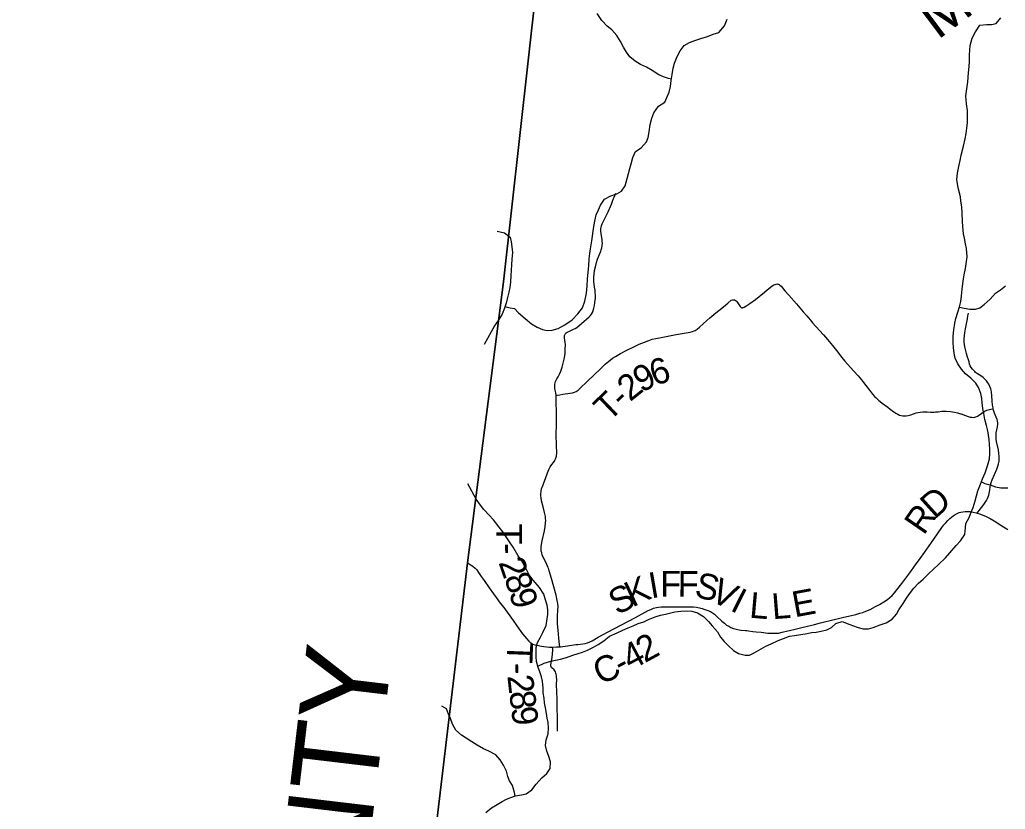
# Model space of a CAD drawing. Extents: x 1451455 to 1749751, y 218250 to 574981.
# Drawn here: x 1522822 to 1534318, y 300271 to 309481 of the extents above; entities that cross this region are included whole.
import ezdxf

# ---------------------------------------------------------------- set-up
doc = ezdxf.new("R2010")
doc.units = 0
for name, color, linetype in [('GM_X_Adjacent_County', 7, 'Continuous'), ('GM_X_Adjacent_County_Text', 7, 'Continuous'), ('GM_X_County', 7, 'Continuous'), ('GM_X_County_Road', 7, 'Continuous'), ('GM_X_County_Road_Text', 7, 'Continuous'), ('GM_X_Minor_River', 7, 'Continuous'), ('GM_X_Minor_River_Text', 7, 'Continuous'), ('GM_X_Township', 7, 'Continuous'), ('GM_X_Township_Road', 7, 'Continuous'), ('GM_X_Township_Road_Text', 7, 'Continuous'), ('GM_X_Township_ROW', 7, 'Continuous')]:
    doc.layers.add(name, color=color, linetype=linetype)

msp = doc.modelspace()

# ---------------------------------------------------------------- linework, layer by layer
at = {"layer": 'GM_X_Adjacent_County'}
msp.add_lwpolyline([(1528943, 310711), (1528465, 306424), (1528044, 303145), (1527379, 297549), (1527248, 296442), (1526093, 286681), (1525783, 284661), (1525491, 284643), (1522930, 284742), (1521912, 284674)], dxfattribs=at)
at = {"layer": 'GM_X_County'}
msp.add_lwpolyline([(1528943, 310711), (1528465, 306424), (1528044, 303145), (1527379, 297549), (1527248, 296442), (1526093, 286681)], dxfattribs=at)
at = {"layer": 'GM_X_County_Road'}
for points in [[(1529122, 302167), (1529129, 302167), (1529210, 302177), (1529308, 302191), (1529331, 302194), (1529389, 302201), (1529418, 302206), (1529444, 302213), (1529471, 302224), (1529498, 302237), (1529569, 302278), (1529678, 302338), (1530003, 302507), (1530041, 302526), (1530118, 302570), (1530152, 302589), (1530182, 302603), (1530216, 302615), (1530250, 302625), (1530273, 302629), (1530305, 302633), (1530344, 302634), (1530380, 302634), (1530475, 302632), (1530554, 302632), (1530613, 302633), (1530681, 302632), (1530717, 302628), (1530752, 302622), (1530784, 302613), (1530815, 302603), (1530849, 302590), (1530879, 302577), (1530901, 302564), (1530925, 302546), (1530955, 302521), (1531012, 302467), (1531041, 302440), (1531067, 302420), (1531092, 302405), (1531115, 302393), (1531148, 302379), (1531177, 302371), (1531212, 302365), (1531238, 302362), (1531287, 302356), (1531304, 302355), (1531323, 302352), (1531375, 302346), (1531414, 302342), (1531470, 302335), (1531548, 302327), (1531604, 302324), (1531640, 302324), (1531672, 302326), (1531714, 302335), (1531781, 302352), (1531800, 302357), (1531867, 302373), (1531914, 302385), (1532026, 302412), (1532092, 302428), (1532163, 302445), (1532195, 302452), (1532290, 302476), (1532418, 302506), (1532574, 302544), (1532621, 302557), (1532656, 302568), (1532692, 302582), (1532740, 302603), (1532805, 302636), (1532851, 302661), (1532902, 302691), (1532943, 302719), (1532971, 302741), (1532997, 302765), (1533025, 302794), (1533054, 302829), (1533112, 302904), (1533203, 303029), (1533270, 303122), (1533324, 303196), (1533376, 303267), (1533458, 303382), (1533529, 303485), (1533576, 303556), (1533602, 303590), (1533619, 303610), (1533646, 303638), (1533672, 303663), (1533711, 303694), (1533735, 303711), (1533758, 303723), (1533779, 303732), (1533801, 303738), (1533824, 303742), (1533850, 303745), (1533879, 303745), (1533909, 303743), (1533945, 303737), (1533977, 303730), (1533989, 303726)], [(1533989, 303726), (1534017, 303717), (1534050, 303705), (1534095, 303685), (1534141, 303661), (1534189, 303634), (1534267, 303586), (1534347, 303536)], [(1528044, 303145), (1528065, 303134), (1528088, 303120), (1528109, 303105), (1528133, 303083), (1528153, 303062), (1528175, 303033), (1528206, 302988), (1528239, 302939), (1528299, 302853), (1528347, 302783), (1528378, 302741), (1528428, 302677), (1528469, 302623), (1528576, 302471), (1528648, 302370), (1528688, 302318), (1528733, 302262), (1528762, 302231), (1528776, 302218), (1528790, 302208), (1528806, 302198), (1528831, 302190), (1528854, 302185), (1528908, 302174), (1528937, 302169), (1528970, 302165), (1529002, 302162), (1529039, 302162)], [(1529039, 302162), (1529083, 302164), (1529122, 302167)]]:
    msp.add_lwpolyline(points, dxfattribs=at)
at = {"layer": 'GM_X_Minor_River'}
for points in [[(1528481, 306134), (1528541, 306122), (1528593, 306113), (1528640, 306062), (1528717, 305994), (1528790, 305932), (1528856, 305893), (1528921, 305868), (1528975, 305855), (1529033, 305858), (1529104, 305880), (1529181, 305923), (1529267, 305980), (1529332, 306049), (1529388, 306122), (1529415, 306197), (1529433, 306291), (1529439, 306375), (1529446, 306454), (1529452, 306536), (1529459, 306612), (1529463, 306692), (1529472, 306754), (1529481, 306808), (1529495, 306900), (1529518, 307068), (1529534, 307150), (1529545, 307204), (1529572, 307262), (1529595, 307317), (1529643, 307389), (1529718, 307425), (1529786, 307452), (1529843, 307483), (1529885, 307545), (1529906, 307630), (1529923, 307688), (1529939, 307744), (1529956, 307802), (1529975, 307874), (1530005, 307942), (1530072, 307988), (1530133, 308055), (1530152, 308107), (1530163, 308173), (1530177, 308257), (1530197, 308331), (1530218, 308395), (1530272, 308472), (1530347, 308521), (1530370, 308573), (1530397, 308638), (1530414, 308702), (1530422, 308772), (1530433, 308842), (1530443, 308916), (1530458, 308976), (1530489, 309054), (1530527, 309119), (1530574, 309181), (1530635, 309216), (1530698, 309237), (1530766, 309261), (1530843, 309284), (1530912, 309311), (1530976, 309332), (1531042, 309411), (1531072, 309488)], [(1530424, 308788), (1530388, 308795), (1530330, 308814), (1530275, 308839), (1530199, 308889), (1530134, 308926), (1530062, 308958), (1530001, 308997), (1529940, 309048), (1529899, 309103), (1529866, 309160), (1529831, 309227), (1529786, 309296), (1529729, 309363), (1529676, 309406), (1529613, 309472), (1529558, 309553)], [(1534099, 304749), (1534081, 304818), (1534068, 304888), (1534057, 304947), (1534050, 305013), (1534043, 305063), (1534032, 305122), (1534006, 305192), (1533973, 305243), (1533915, 305300), (1533854, 305350), (1533809, 305405), (1533766, 305466), (1533733, 305532), (1533720, 305591), (1533712, 305659), (1533709, 305713), (1533710, 305788), (1533716, 305862), (1533731, 305942), (1533742, 305994), (1533766, 306069), (1533783, 306131), (1533798, 306193), (1533806, 306259), (1533815, 306339), (1533822, 306403), (1533831, 306457), (1533838, 306507), (1533854, 306579), (1533867, 306659), (1533873, 306717), (1533864, 306812), (1533853, 306868), (1533841, 306933), (1533832, 306983), (1533823, 307069), (1533818, 307126), (1533816, 307226), (1533810, 307300), (1533801, 307363), (1533794, 307417), (1533770, 307522), (1533752, 307618), (1533761, 307690), (1533777, 307768), (1533790, 307838), (1533805, 307900), (1533829, 308006), (1533851, 308092), (1533860, 308154), (1533871, 308216), (1533879, 308282), (1533878, 308358), (1533876, 308424), (1533867, 308499), (1533859, 308593), (1533868, 308675), (1533880, 308757), (1533888, 308860), (1533895, 308936), (1533899, 308994), (1533900, 309070), (1533905, 309126), (1533910, 309180), (1533932, 309266), (1533971, 309338), (1534021, 309417), (1534101, 309425), (1534158, 309426), (1534210, 309439), (1534265, 309503)], [(1528393, 307015), (1528477, 306997), (1528543, 306944), (1528554, 306892), (1528563, 306833), (1528570, 306765), (1528564, 306687), (1528559, 306623), (1528556, 306559), (1528550, 306497), (1528547, 306424), (1528538, 306356), (1528527, 306302), (1528513, 306241), (1528496, 306175), (1528475, 306117), (1528449, 306047), (1528410, 305986), (1528361, 305912), (1528239, 305693)], [(1533782, 306129), (1533837, 306116), (1533905, 306105), (1533969, 306106), (1534022, 306121), (1534072, 306160), (1534140, 306223), (1534205, 306292), (1534262, 306331), (1534321, 306376)], [(1528867, 301940), (1528938, 301975), (1529017, 301998), (1529073, 302009), (1529128, 302020), (1529200, 302040), (1529275, 302069), (1529337, 302086), (1529388, 302103), (1529443, 302128), (1529513, 302161), (1529568, 302194), (1529637, 302235), (1529700, 302290), (1529790, 302330), (1529858, 302359), (1529921, 302388), (1529978, 302409), (1530034, 302438), (1530101, 302458), (1530156, 302484), (1530234, 302514), (1530297, 302535), (1530353, 302548), (1530462, 302574), (1530535, 302583), (1530601, 302587), (1530663, 302582), (1530727, 302561), (1530796, 302520), (1530855, 302460), (1530900, 302409), (1530961, 302340), (1530998, 302277), (1531037, 302226), (1531090, 302177), (1531146, 302124), (1531205, 302087), (1531285, 302067), (1531335, 302070), (1531390, 302097), (1531471, 302144), (1531526, 302175), (1531586, 302200), (1531667, 302238), (1531730, 302261), (1531801, 302290), (1531859, 302299), (1531932, 302308), (1532006, 302322), (1532056, 302331), (1532113, 302338), (1532171, 302349), (1532236, 302364), (1532290, 302391), (1532341, 302438), (1532416, 302461), (1532506, 302425), (1532591, 302394), (1532657, 302376), (1532723, 302375), (1532776, 302390), (1532859, 302423), (1532929, 302445), (1533000, 302490), (1533048, 302545), (1533075, 302599), (1533126, 302672), (1533167, 302732), (1533201, 302783), (1533252, 302850), (1533307, 302907), (1533360, 302954), (1533422, 303017), (1533479, 303071), (1533540, 303128), (1533620, 303204), (1533673, 303263), (1533745, 303346), (1533794, 303403), (1533848, 303477), (1533855, 303553), (1533858, 303605), (1533898, 303676), (1533921, 303738), (1533942, 303790), (1533966, 303869), (1533981, 303927), (1533998, 303987), (1534030, 304065), (1534053, 304124), (1534085, 304196), (1534112, 304276), (1534134, 304358), (1534139, 304418), (1534138, 304468), (1534135, 304530), (1534130, 304584), (1534123, 304635), (1534114, 304687), (1534099, 304749)], [(1534040, 304092), (1534080, 304072), (1534142, 304055), (1534204, 304031), (1534266, 304022), (1534346, 304021)], [(1528970, 300950), (1528953, 301013), (1528963, 301079), (1528986, 301152), (1528990, 301220), (1528985, 301283), (1528976, 301333), (1528965, 301389), (1528956, 301454), (1528945, 301514), (1528938, 301568), (1528929, 301630), (1528928, 301683), (1528920, 301765), (1528907, 301815), (1528890, 301874), (1528871, 301926), (1528850, 301995), (1528845, 302049), (1528846, 302099), (1528845, 302157), (1528860, 302215), (1528896, 302277), (1528925, 302332), (1528961, 302414), (1528974, 302492), (1528981, 302542), (1528982, 302596), (1528973, 302650), (1528951, 302727), (1528936, 302781), (1528883, 302858), (1528812, 302942), (1528766, 303005), (1528725, 303084), (1528676, 303171), (1528637, 303228), (1528579, 303329), (1528542, 303380), (1528456, 303506), (1528415, 303561), (1528347, 303647), (1528298, 303702), (1528237, 303769), (1528198, 303820), (1528147, 303889), (1528049, 304069)], [(1528601, 300425), (1528592, 300468), (1528571, 300547), (1528534, 300601), (1528517, 300652), (1528498, 300714), (1528466, 300785), (1528427, 300848), (1528376, 300907), (1528294, 300949), (1528233, 300976), (1528157, 301020), (1528096, 301059), (1528030, 301100), (1527975, 301135), (1527908, 301193), (1527871, 301264), (1527846, 301328), (1527825, 301381), (1527802, 301443), (1527746, 301474)], [(1528260, 300232), (1528325, 300287), (1528390, 300327), (1528449, 300362), (1528500, 300388), (1528551, 300409), (1528603, 300426), (1528676, 300440), (1528728, 300451), (1528797, 300496), (1528846, 300563), (1528914, 300636), (1528969, 300689), (1529008, 300747), (1529012, 300825), (1528991, 300898), (1528970, 300950)]]:
    msp.add_lwpolyline(points, dxfattribs=at)
at = {"layer": 'GM_X_Township'}
msp.add_lwpolyline([(1526093, 286681), (1527248, 296442), (1527379, 297549), (1528044, 303145), (1528465, 306424), (1528943, 310711)], dxfattribs=at)
at = {"layer": 'GM_X_Township_Road'}
for points in [[(1529080, 305097), (1529079, 305102), (1529075, 305128), (1529065, 305176), (1529062, 305199), (1529062, 305228), (1529070, 305259), (1529086, 305292), (1529101, 305317), (1529118, 305345), (1529133, 305381), (1529149, 305428), (1529162, 305475), (1529173, 305520), (1529180, 305559), (1529184, 305594), (1529186, 305634), (1529187, 305691), (1529185, 305717), (1529177, 305769), (1529177, 305782), (1529178, 305796), (1529180, 305805), (1529185, 305814), (1529190, 305822), (1529197, 305829), (1529208, 305836), (1529226, 305845), (1529283, 305870), (1529300, 305879), (1529320, 305891), (1529343, 305909), (1529376, 305936), (1529464, 306015), (1529480, 306031), (1529492, 306047), (1529502, 306064), (1529512, 306088), (1529520, 306116), (1529528, 306148), (1529532, 306181), (1529537, 306233), (1529538, 306269), (1529536, 306299), (1529534, 306325), (1529527, 306363), (1529522, 306396), (1529519, 306422), (1529517, 306448), (1529518, 306477), (1529521, 306513), (1529528, 306555), (1529538, 306600), (1529551, 306651), (1529563, 306688), (1529581, 306734), (1529600, 306780), (1529606, 306798), (1529612, 306820), (1529616, 306846), (1529618, 306876), (1529617, 306895), (1529616, 306915), (1529604, 306986), (1529602, 307016), (1529601, 307042), (1529604, 307061), (1529607, 307077), (1529615, 307099), (1529627, 307125), (1529659, 307186), (1529684, 307240), (1529723, 307330), (1529738, 307366), (1529749, 307394), (1529755, 307412), (1529771, 307451), (1529774, 307456)], [(1529080, 305097), (1529096, 305101), (1529121, 305107), (1529157, 305113), (1529241, 305125), (1529270, 305130), (1529292, 305137), (1529312, 305146), (1529334, 305160), (1529357, 305179), (1529446, 305265), (1529595, 305408), (1529652, 305462), (1529689, 305495), (1529712, 305513), (1529738, 305532), (1529772, 305553), (1529829, 305586), (1529904, 305626), (1529986, 305667), (1530046, 305695), (1530109, 305721), (1530161, 305741), (1530199, 305754), (1530240, 305764), (1530304, 305776), (1530458, 305805), (1530503, 305813), (1530596, 305828), (1530641, 305835), (1530669, 305843), (1530690, 305851), (1530702, 305857), (1530724, 305871), (1530752, 305894), (1530836, 305972), (1530873, 306004), (1530893, 306021), (1530923, 306046), (1531031, 306131), (1531081, 306173), (1531121, 306208), (1531137, 306213), (1531149, 306214), (1531161, 306212), (1531168, 306208), (1531178, 306203), (1531187, 306194), (1531195, 306181), (1531227, 306135), (1531233, 306128), (1531239, 306124), (1531245, 306122), (1531251, 306122), (1531254, 306123)], [(1534178, 304942), (1534175, 304953), (1534170, 304985), (1534165, 305031), (1534161, 305096), (1534157, 305135), (1534153, 305158), (1534148, 305177), (1534138, 305201), (1534125, 305228), (1534113, 305247), (1534097, 305268), (1534078, 305290), (1534058, 305308), (1534032, 305328), (1533993, 305352), (1533972, 305367), (1533962, 305376), (1533934, 305403), (1533919, 305425), (1533909, 305445), (1533902, 305464), (1533895, 305492), (1533889, 305514), (1533879, 305546), (1533866, 305586), (1533856, 305620), (1533849, 305651), (1533843, 305687), (1533839, 305723), (1533839, 305759), (1533841, 305795), (1533845, 305830), (1533854, 305875), (1533865, 305933), (1533876, 305990), (1533882, 306027), (1533890, 306059)], [(1529122, 302167), (1529120, 302191), (1529112, 302265), (1529102, 302360), (1529095, 302435), (1529094, 302455), (1529094, 302484), (1529095, 302523), (1529100, 302592), (1529101, 302638), (1529098, 302671), (1529092, 302706), (1529078, 302767), (1529052, 302865), (1529026, 302962), (1528999, 303053), (1528993, 303072), (1528987, 303087), (1528981, 303102), (1528975, 303114), (1528970, 303126), (1528950, 303168), (1528928, 303212), (1528917, 303239), (1528911, 303261), (1528906, 303280), (1528904, 303306), (1528904, 303332), (1528907, 303358), (1528916, 303403), (1528942, 303518), (1528951, 303570), (1528956, 303612), (1528957, 303639), (1528956, 303661), (1528954, 303687), (1528945, 303732), (1528928, 303799), (1528910, 303868), (1528903, 303903), (1528900, 303926), (1528899, 303952), (1528903, 303981), (1528910, 304010), (1528926, 304056), (1528936, 304080), (1528953, 304129), (1528977, 304194), (1528993, 304233), (1529010, 304265), (1529018, 304279), (1529058, 304331), (1529065, 304342), (1529076, 304365), (1529084, 304390), (1529086, 304433), (1529084, 304511), (1529083, 304534), (1529082, 304563), (1529081, 304596), (1529080, 304615), (1529079, 304631), (1529078, 304640), (1529082, 304764), (1529083, 304899), (1529081, 305023), (1529081, 305072), (1529080, 305097)], [(1533796, 304885), (1533802, 304883), (1533854, 304865), (1533885, 304853), (1533910, 304846), (1533929, 304843), (1533945, 304842), (1533961, 304844), (1533976, 304849), (1533994, 304857), (1534016, 304871), (1534072, 304910), (1534088, 304920), (1534103, 304927), (1534119, 304932), (1534151, 304938), (1534178, 304942)], [(1533989, 303726), (1534012, 303755), (1534040, 303790), (1534067, 303825), (1534098, 303872), (1534111, 303895), (1534120, 303916), (1534126, 303934), (1534131, 303954), (1534136, 303992), (1534141, 304031), (1534145, 304054), (1534154, 304082), (1534165, 304112), (1534220, 304239), (1534232, 304273), (1534240, 304302), (1534245, 304331), (1534247, 304360), (1534247, 304389), (1534244, 304422), (1534237, 304464), (1534217, 304560), (1534212, 304590), (1534210, 304622), (1534210, 304648), (1534212, 304664), (1534228, 304734), (1534232, 304763), (1534231, 304780), (1534228, 304799), (1534223, 304818), (1534193, 304893), (1534181, 304927), (1534178, 304942)], [(1529096, 301183), (1529096, 301232), (1529095, 301291), (1529094, 301347), (1529094, 301360), (1529092, 301429), (1529089, 301531), (1529086, 301665), (1529085, 301704), (1529085, 301753), (1529086, 301763), (1529086, 301783), (1529085, 301810), (1529082, 301832), (1529079, 301848), (1529076, 301860), (1529071, 301873), (1529065, 301884), (1529054, 301897), (1529028, 301922), (1529022, 301930), (1529020, 301935), (1529018, 301942), (1529018, 301951), (1529022, 301981), (1529030, 302019), (1529034, 302045), (1529037, 302080), (1529039, 302129), (1529039, 302162)]]:
    msp.add_lwpolyline(points, dxfattribs=at)
at = {"layer": 'GM_X_Township_ROW'}
msp.add_lwpolyline([(1531254, 306123), (1531261, 306124), (1531273, 306129), (1531291, 306138), (1531339, 306172), (1531403, 306219), (1531511, 306304), (1531541, 306329), (1531576, 306358), (1531600, 306376), (1531620, 306388), (1531635, 306394), (1531644, 306397), (1531654, 306399), (1531664, 306398), (1531673, 306395), (1531682, 306391), (1531690, 306386), (1531702, 306374), (1531719, 306354), (1531747, 306318), (1531793, 306267), (1531881, 306165), (1531962, 306075), (1532003, 306028), (1532042, 305979), (1532060, 305956), (1532071, 305944), (1532107, 305901), (1532197, 305806), (1532244, 305751), (1532302, 305680), (1532349, 305621), (1532413, 305542), (1532447, 305499), (1532548, 305387), (1532600, 305328), (1532641, 305281), (1532666, 305250), (1532691, 305216), (1532734, 305158), (1532769, 305115), (1532797, 305083), (1532811, 305069), (1532843, 305041), (1532858, 305029), (1532880, 305009), (1532946, 304960), (1532975, 304939), (1533016, 304907), (1533041, 304890), (1533064, 304878), (1533085, 304869), (1533104, 304864), (1533124, 304861), (1533143, 304860), (1533163, 304861), (1533185, 304865), (1533217, 304874), (1533279, 304895), (1533301, 304900), (1533324, 304904), (1533356, 304906), (1533376, 304907), (1533405, 304906), (1533445, 304903), (1533458, 304903), (1533477, 304903), (1533487, 304905), (1533503, 304906), (1533536, 304909), (1533578, 304915), (1533601, 304916), (1533630, 304916), (1533679, 304911), (1533724, 304904), (1533759, 304897), (1533796, 304885)], dxfattribs=at)

# ---------------------------------------------------------------- texts
at = {"layer": 'GM_X_Adjacent_County_Text'}
msp.add_text('CLERMONT COUNTY', height=1000, rotation=83.2258, dxfattribs=at).set_placement((1525574, 288686))
at = {"layer": 'GM_X_County_Road_Text'}
for s, rotation, p in [('D', 42.0081, (1533495, 303647)), ('R', 55.3362, (1533367, 303458)), ('I', 9.805, (1530186, 302730)), ('F', 0.3659, (1530294, 302750)), ('F', 359.5724, (1530496, 302751)), ('K', 25.3073, (1529968, 302623)), ('S', 346.8661, (1530681, 302752)), ('V', 333.9351, (1530861, 302712)), ('S', 28.1366, (1529793, 302530)), ('I', 333.2342, (1531097, 302596)), ('E', 10.4752, (1531861, 302509)), ('L', 355.0092, (1531326, 302507)), ('L', 4.4911, (1531604, 302487)), ('4', 27.8975, (1529947, 301886)), ('2', 28.4906, (1530113, 301974)), ('C', 24.1521, (1529594, 301718)), ('-', 28.0383, (1529839, 301828))]:
    msp.add_text(s, height=300, rotation=rotation, dxfattribs=at).set_placement(p)
at = {"layer": 'GM_X_Minor_River_Text'}
msp.add_text('Middle', height=500, rotation=36.9775, dxfattribs=at).set_placement((1533529, 309238))
at = {"layer": 'GM_X_Township_Road_Text'}
for s, rotation, p in [('9', 27.176, (1530073, 305126)), ('6', 18.3379, (1530226, 305206)), ('2', 38.4599, (1529941, 305019)), ('T', 43.8059, (1529696, 304784)), ('-', 43.7249, (1529858, 304939)), ('T', 270.0729, (1528382, 303605)), ('-', 271.7052, (1528383, 303372)), ('2', 289.1407, (1528404, 303151)), ('8', 289.9462, (1528467, 302972)), ('9', 285.0719, (1528528, 302805)), ('T', 267.891, (1528511, 302222)), ('-', 272.314, (1528502, 301973)), ('2', 276.393, (1528509, 301827)), ('8', 277.2634, (1528530, 301638)), ('9', 276.231, (1528554, 301456))]:
    msp.add_text(s, height=300, rotation=rotation, dxfattribs=at).set_placement(p)

doc.saveas('drawing.dxf')
